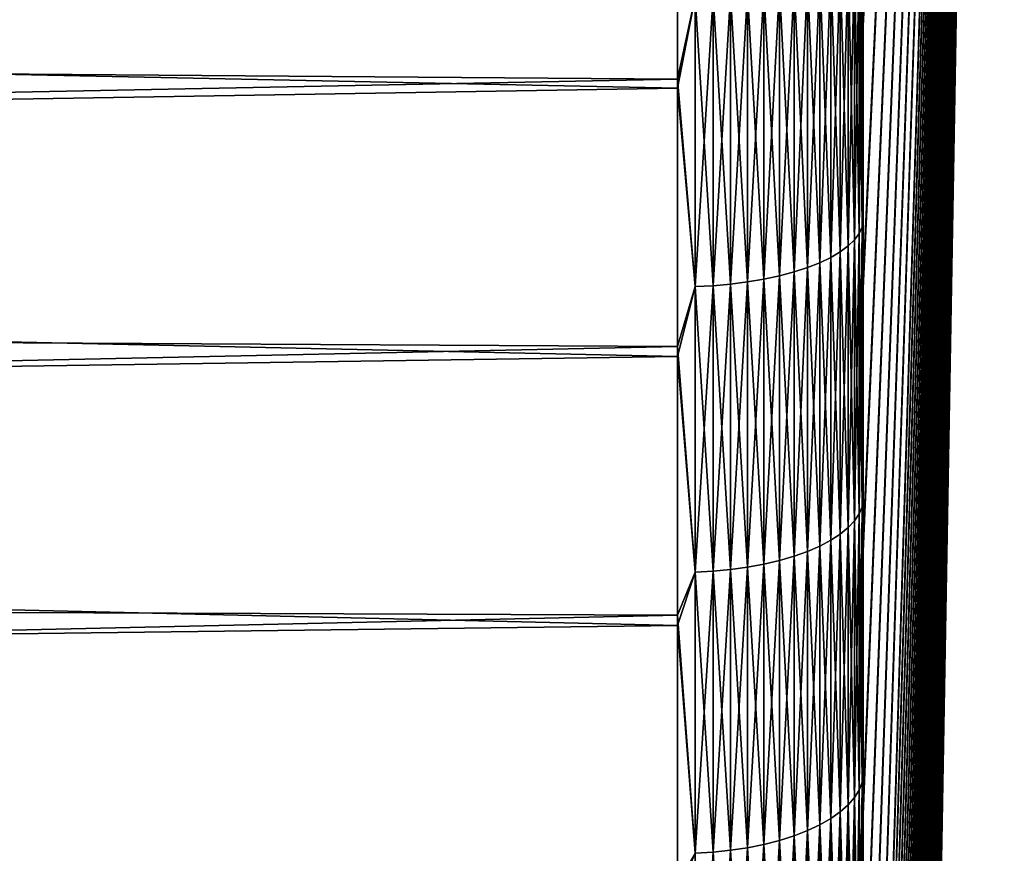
# Model space of a CAD drawing. Header units: millimetres. Extents: x -161 to 161, y -94 to 1149.
# Tile 607 of 656: x 158.54 to 161.19, y -67.2 to -64.96. Entities that reach past the tile are written whole.
import ezdxf

# ---------------------------------------------------------------- set-up
doc = ezdxf.new("R2010")
doc.units = ezdxf.units.MM
doc.header["$LTSCALE"] = 81.481481
for name, color, linetype in [('381', 7, 'CONTINUOUS'), ('382', 7, 'CONTINUOUS'), ('386', 7, 'CONTINUOUS')]:
    doc.layers.add(name, color=color, linetype=linetype)

msp = doc.modelspace()

# ---------------------------------------------------------------- linework, layer by layer
at = {"layer": '381', "color": 7, "linetype": 'CONTINUOUS', "true_color": 0xaaaaaa}
for points in [[(160.3087, -64.4072, 21.117), (131.8, -64.8991, 20.9513), (160.3087, -65.1197, 20.8728), (160.3087, -64.4072, 21.117)], [(160.3087, -65.1438, -20.964), (141.616, -64.7576, -21.1004), (160.3087, -64.4291, -21.2099), (160.3087, -65.1438, -20.964)], [(141.4985, -65.455, -20.8485), (141.616, -64.7576, -21.1004), (160.3087, -65.1438, -20.964), (141.4985, -65.455, -20.8485)], [(131.8, -64.8991, 20.9513), (131.8, -65.6793, 20.6618), (160.3087, -65.1197, 20.8728), (131.8, -64.8991, 20.9513)], [(160.3087, -65.1197, 20.8728), (131.8, -65.6793, 20.6618), (160.3087, -65.8394, 20.5982), (160.3087, -65.1197, 20.8728)], [(160.3087, -65.8656, -20.6877), (141.4985, -65.455, -20.8485), (160.3087, -65.1438, -20.964), (160.3087, -65.8656, -20.6877)], [(141.3699, -66.1449, -20.5727), (141.4985, -65.455, -20.8485), (160.3087, -65.8656, -20.6877), (141.3699, -66.1449, -20.5727)], [(131.8, -65.6793, 20.6618), (131.8, -66.448, 20.3433), (160.3087, -65.8394, 20.5982), (131.8, -65.6793, 20.6618)], [(160.3087, -65.8394, 20.5982), (131.8, -66.448, 20.3433), (160.3087, -66.5624, 20.293), (160.3087, -65.8394, 20.5982)], [(160.3087, -66.5903, -20.3806), (141.3699, -66.1449, -20.5727), (160.3087, -65.8656, -20.6877), (160.3087, -66.5903, -20.3806)], [(141.2301, -66.8287, -20.2729), (141.3699, -66.1449, -20.5727), (160.3087, -66.5903, -20.3806), (141.2301, -66.8287, -20.2729)], [(131.8, -66.448, 20.3433), (131.8, -67.2044, 19.9963), (160.3087, -66.5624, 20.293), (131.8, -66.448, 20.3433)], [(160.3087, -66.5624, 20.293), (131.8, -67.2044, 19.9963), (160.3087, -67.2847, 19.9574), (160.3087, -66.5624, 20.293)], [(160.3087, -67.314, -20.0431), (141.2301, -66.8287, -20.2729), (160.3087, -66.5903, -20.3806), (160.3087, -67.314, -20.0431)], [(141.0792, -67.5044, -19.9492), (141.2301, -66.8287, -20.2729), (160.3087, -67.314, -20.0431), (141.0792, -67.5044, -19.9492)]]:
    msp.add_3dface(points, dxfattribs=at)
at = {"layer": '382', "color": 7, "linetype": 'CONTINUOUS', "true_color": 0xaaaaaa}
for points in [[(160.8086, -64.2772, -20.7427), (161.1884, -57.55, -0.05), (160.8086, -64.9761, -20.5023), (160.8086, -64.2772, -20.7427)], [(160.8086, -64.9761, -20.5023), (161.1884, -57.55, -0.05), (160.8086, -65.682, -20.232), (160.8086, -64.9761, -20.5023)], [(160.8086, -65.682, -20.232), (161.1884, -57.55, -0.05), (160.8086, -66.3907, -19.9317), (160.8086, -65.682, -20.232)], [(160.8086, -66.3907, -19.9317), (161.1884, -57.55, -0.05), (160.8086, -67.0985, -19.6017), (160.8086, -66.3907, -19.9317)], [(160.8086, -67.0985, -19.6017), (161.1884, -57.55, -0.05), (160.8086, -67.8064, -19.2398), (160.8086, -67.0985, -19.6017)], [(160.8086, -67.8064, -19.2398), (161.1884, -57.55, -0.05), (160.8086, -68.5116, -18.8459), (160.8086, -67.8064, -19.2398)], [(160.8086, -68.5116, -18.8459), (161.1884, -57.55, -0.05), (160.8086, -69.2076, -18.4223), (160.8086, -68.5116, -18.8459)], [(160.8086, -69.2076, -18.4223), (161.1884, -57.55, -0.05), (160.8086, -69.8898, -17.9712), (160.8086, -69.2076, -18.4223)], [(160.8086, -69.8898, -17.9712), (161.1884, -57.55, -0.05), (160.8086, -70.2267, -17.7345), (160.8086, -69.8898, -17.9712)], [(160.8086, -70.2267, -17.7345), (161.1884, -57.55, -0.05), (160.8086, -70.5605, -17.4905), (160.8086, -70.2267, -17.7345)], [(160.8086, -70.5605, -17.4905), (161.1884, -57.55, -0.05), (160.8086, -70.8904, -17.2394), (160.8086, -70.5605, -17.4905)], [(160.8086, -70.8904, -17.2394), (161.1884, -57.55, -0.05), (160.8086, -71.2158, -16.9818), (160.8086, -70.8904, -17.2394)], [(160.8086, -71.2158, -16.9818), (161.1884, -57.55, -0.05), (160.8086, -71.5363, -16.7181), (160.8086, -71.2158, -16.9818)], [(160.8086, -71.5363, -16.7181), (161.1884, -57.55, -0.05), (160.8086, -71.8512, -16.4487), (160.8086, -71.5363, -16.7181)], [(160.8086, -71.8512, -16.4487), (161.1884, -57.55, -0.05), (160.8086, -72.1601, -16.1741), (160.8086, -71.8512, -16.4487)], [(160.8086, -72.1601, -16.1741), (161.1884, -57.55, -0.05), (160.8086, -72.4635, -15.8939), (160.8086, -72.1601, -16.1741)], [(160.8086, -72.4635, -15.8939), (161.1884, -57.55, -0.05), (160.8086, -72.7615, -15.6081), (160.8086, -72.4635, -15.8939)], [(160.8086, -72.7615, -15.6081), (161.1884, -57.55, -0.05), (160.8086, -73.0539, -15.3167), (160.8086, -72.7615, -15.6081)], [(160.8086, -73.0539, -15.3167), (161.1884, -57.55, -0.05), (160.8086, -73.3407, -15.0198), (160.8086, -73.0539, -15.3167)], [(160.8086, -73.3407, -15.0198), (161.1884, -57.55, -0.05), (160.8086, -73.6219, -14.7175), (160.8086, -73.3407, -15.0198)], [(160.8086, -73.6219, -14.7175), (161.1884, -57.55, -0.05), (160.8086, -73.8973, -14.4099), (160.8086, -73.6219, -14.7175)], [(160.8086, -73.8973, -14.4099), (161.1884, -57.55, -0.05), (160.8086, -74.167, -14.097), (160.8086, -73.8973, -14.4099)], [(160.8086, -74.167, -14.097), (161.1884, -57.55, -0.05), (160.8086, -74.4307, -13.779), (160.8086, -74.167, -14.097)], [(160.8086, -74.4307, -13.779), (161.1884, -57.55, -0.05), (160.8086, -74.6884, -13.4559), (160.8086, -74.4307, -13.779)], [(160.8086, -74.6884, -13.4559), (161.1884, -57.55, -0.05), (160.8086, -74.9399, -13.1279), (160.8086, -74.6884, -13.4559)], [(160.8086, -74.9399, -13.1279), (161.1884, -57.55, -0.05), (160.8086, -75.1852, -12.7952), (160.8086, -74.9399, -13.1279)], [(160.8086, -75.1852, -12.7952), (161.1884, -57.55, -0.05), (160.8086, -75.4242, -12.4579), (160.8086, -75.1852, -12.7952)], [(160.8086, -75.4242, -12.4579), (161.1884, -57.55, -0.05), (160.8086, -75.6566, -12.1162), (160.8086, -75.4242, -12.4579)], [(160.8086, -75.6566, -12.1162), (161.1884, -57.55, -0.05), (160.8086, -75.8825, -11.7702), (160.8086, -75.6566, -12.1162)], [(160.8086, -75.8825, -11.7702), (161.1884, -57.55, -0.05), (160.8086, -76.1017, -11.42), (160.8086, -75.8825, -11.7702)], [(160.8086, -76.1017, -11.42), (161.1884, -57.55, -0.05), (160.8086, -76.3142, -11.0658), (160.8086, -76.1017, -11.42)], [(160.8086, -76.3142, -11.0658), (161.1884, -57.55, -0.05), (160.8086, -76.5199, -10.7077), (160.8086, -76.3142, -11.0658)], [(160.8086, -76.5199, -10.7077), (161.1884, -57.55, -0.05), (160.8086, -76.7187, -10.3458), (160.8086, -76.5199, -10.7077)], [(160.8086, -76.7187, -10.3458), (161.1884, -57.55, -0.05), (160.8086, -76.9106, -9.9801), (160.8086, -76.7187, -10.3458)], [(160.8086, -76.9106, -9.9801), (161.1884, -57.55, -0.05), (160.8086, -77.0956, -9.6109), (160.8086, -76.9106, -9.9801)], [(160.8086, -77.0956, -9.6109), (161.1884, -57.55, -0.05), (160.8086, -77.2736, -9.2382), (160.8086, -77.0956, -9.6109)], [(160.8086, -77.2736, -9.2382), (161.1884, -57.55, -0.05), (160.8086, -77.4445, -8.8621), (160.8086, -77.2736, -9.2382)], [(160.8086, -77.4445, -8.8621), (161.1884, -57.55, -0.05), (160.8086, -77.6082, -8.4827), (160.8086, -77.4445, -8.8621)], [(160.8086, -77.6082, -8.4827), (161.1884, -57.55, -0.05), (160.8086, -77.7647, -8.1003), (160.8086, -77.6082, -8.4827)], [(160.8086, -77.7647, -8.1003), (161.1884, -57.55, -0.05), (160.8086, -77.914, -7.7149), (160.8086, -77.7647, -8.1003)], [(160.8086, -77.914, -7.7149), (161.1884, -57.55, -0.05), (160.8086, -78.0559, -7.3267), (160.8086, -77.914, -7.7149)], [(160.8086, -78.0559, -7.3267), (161.1884, -57.55, -0.05), (160.8086, -78.1904, -6.936), (160.8086, -78.0559, -7.3267)], [(160.8086, -78.1904, -6.936), (161.1884, -57.55, -0.05), (160.8086, -78.3174, -6.5427), (160.8086, -78.1904, -6.936)], [(160.8086, -78.3174, -6.5427), (161.1884, -57.55, -0.05), (160.8086, -78.437, -6.1472), (160.8086, -78.3174, -6.5427)], [(160.8086, -78.437, -6.1472), (161.1884, -57.55, -0.05), (160.8086, -78.549, -5.7495), (160.8086, -78.437, -6.1472)], [(160.8086, -78.549, -5.7495), (161.1884, -57.55, -0.05), (160.8086, -78.6534, -5.3499), (160.8086, -78.549, -5.7495)], [(160.8086, -78.6534, -5.3499), (161.1884, -57.55, -0.05), (160.8086, -78.7502, -4.9483), (160.8086, -78.6534, -5.3499)], [(160.8086, -78.7502, -4.9483), (161.1884, -57.55, -0.05), (160.8086, -78.8394, -4.545), (160.8086, -78.7502, -4.9483)], [(160.8086, -78.8394, -4.545), (161.1884, -57.55, -0.05), (160.8086, -78.9209, -4.1401), (160.8086, -78.8394, -4.545)], [(160.8086, -78.9209, -4.1401), (161.1884, -57.55, -0.05), (160.8086, -78.9946, -3.7337), (160.8086, -78.9209, -4.1401)], [(160.8086, -78.9946, -3.7337), (161.1884, -57.55, -0.05), (160.8086, -79.0607, -3.3259), (160.8086, -78.9946, -3.7337)], [(160.8086, -79.0607, -3.3259), (161.1884, -57.55, -0.05), (160.8086, -79.119, -2.9169), (160.8086, -79.0607, -3.3259)], [(160.8086, -79.119, -2.9169), (161.1884, -57.55, -0.05), (160.8086, -79.1696, -2.5069), (160.8086, -79.119, -2.9169)], [(160.8086, -79.1696, -2.5069), (161.1884, -57.55, -0.05), (160.8086, -79.2123, -2.0959), (160.8086, -79.1696, -2.5069)], [(160.8086, -79.2123, -2.0959), (161.1884, -57.55, -0.05), (160.8086, -79.2473, -1.6841), (160.8086, -79.2123, -2.0959)], [(160.8086, -79.2473, -1.6841), (161.1884, -57.55, -0.05), (160.8086, -79.2744, -1.2718), (160.8086, -79.2473, -1.6841)], [(160.8086, -79.2744, -1.2718), (161.1884, -57.55, -0.05), (160.8086, -79.2937, -0.859), (160.8086, -79.2744, -1.2718)], [(160.8086, -79.2937, -0.859), (161.1884, -57.55, -0.05), (160.8086, -79.3051, -0.446), (160.8086, -79.2937, -0.859)], [(160.8086, -79.3051, -0.446), (161.1884, -57.55, -0.05), (160.8086, -79.3087, -0.0328), (160.8086, -79.3051, -0.446)], [(160.8086, -79.3087, -0.0328), (161.1884, -57.55, -0.05), (160.8086, -79.3045, 0.3803), (160.8086, -79.3087, -0.0328)], [(160.8086, -79.3045, 0.3803), (161.1884, -57.55, -0.05), (160.8086, -79.2924, 0.7933), (160.8086, -79.3045, 0.3803)], [(160.8086, -79.2924, 0.7933), (161.1884, -57.55, -0.05), (160.8086, -79.2724, 1.2059), (160.8086, -79.2924, 0.7933)], [(160.8086, -79.2724, 1.2059), (161.1884, -57.55, -0.05), (160.8086, -79.2447, 1.6181), (160.8086, -79.2724, 1.2059)], [(160.8086, -79.2447, 1.6181), (161.1884, -57.55, -0.05), (160.8086, -79.2091, 2.0297), (160.8086, -79.2447, 1.6181)], [(160.8086, -79.2091, 2.0297), (161.1884, -57.55, -0.05), (160.8086, -79.1657, 2.4406), (160.8086, -79.2091, 2.0297)], [(160.8086, -79.1657, 2.4406), (161.1884, -57.55, -0.05), (160.8086, -79.1145, 2.8505), (160.8086, -79.1657, 2.4406)], [(160.8086, -79.1145, 2.8505), (161.1884, -57.55, -0.05), (160.8086, -79.0556, 3.2595), (160.8086, -79.1145, 2.8505)], [(160.8086, -79.0556, 3.2595), (161.1884, -57.55, -0.05), (160.8086, -78.9889, 3.6672), (160.8086, -79.0556, 3.2595)], [(160.8086, -78.9889, 3.6672), (161.1884, -57.55, -0.05), (160.8086, -78.9144, 4.0736), (160.8086, -78.9889, 3.6672)], [(160.8086, -78.9144, 4.0736), (161.1884, -57.55, -0.05), (160.8086, -78.8323, 4.4785), (160.8086, -78.9144, 4.0736)], [(160.8086, -78.8323, 4.4785), (161.1884, -57.55, -0.05), (160.8086, -78.7425, 4.8817), (160.8086, -78.8323, 4.4785)], [(160.8086, -78.7425, 4.8817), (161.1884, -57.55, -0.05), (160.8086, -78.645, 5.2832), (160.8086, -78.7425, 4.8817)], [(160.8086, -78.645, 5.2832), (161.1884, -57.55, -0.05), (160.8086, -78.5399, 5.6828), (160.8086, -78.645, 5.2832)], [(160.8086, -78.5399, 5.6828), (161.1884, -57.55, -0.05), (160.8086, -78.4273, 6.0804), (160.8086, -78.5399, 5.6828)], [(160.8086, -78.4273, 6.0804), (161.1884, -57.55, -0.05), (160.8086, -78.3071, 6.4757), (160.8086, -78.4273, 6.0804)], [(160.8086, -78.3071, 6.4757), (161.1884, -57.55, -0.05), (160.8086, -78.1794, 6.8687), (160.8086, -78.3071, 6.4757)], [(160.8086, -78.1794, 6.8687), (161.1884, -57.55, -0.05), (160.8086, -78.0443, 7.2592), (160.8086, -78.1794, 6.8687)], [(160.8086, -78.0443, 7.2592), (161.1884, -57.55, -0.05), (160.8086, -77.9018, 7.6471), (160.8086, -78.0443, 7.2592)], [(160.8086, -77.9018, 7.6471), (161.1884, -57.55, -0.05), (160.8086, -77.752, 8.0322), (160.8086, -77.9018, 7.6471)], [(160.8086, -77.752, 8.0322), (161.1884, -57.55, -0.05), (160.8086, -77.5949, 8.4144), (160.8086, -77.752, 8.0322)], [(160.8086, -77.5949, 8.4144), (161.1884, -57.55, -0.05), (160.8086, -77.4305, 8.7935), (160.8086, -77.5949, 8.4144)], [(160.8086, -77.4305, 8.7935), (161.1884, -57.55, -0.05), (160.8086, -77.259, 9.1693), (160.8086, -77.4305, 8.7935)], [(160.8086, -77.259, 9.1693), (161.1884, -57.55, -0.05), (160.8086, -77.0804, 9.5419), (160.8086, -77.259, 9.1693)], [(160.8086, -77.0804, 9.5419), (161.1884, -57.55, -0.05), (160.8086, -76.8948, 9.9109), (160.8086, -77.0804, 9.5419)], [(160.8086, -76.8948, 9.9109), (161.1884, -57.55, -0.05), (160.8086, -76.7023, 10.2763), (160.8086, -76.8948, 9.9109)], [(160.8086, -76.7023, 10.2763), (161.1884, -57.55, -0.05), (160.8086, -76.5028, 10.6381), (160.8086, -76.7023, 10.2763)], [(160.8086, -76.5028, 10.6381), (161.1884, -57.55, -0.05), (160.8086, -76.2964, 10.9959), (160.8086, -76.5028, 10.6381)], [(160.8086, -76.2964, 10.9959), (161.1884, -57.55, -0.05), (160.8086, -76.0833, 11.3499), (160.8086, -76.2964, 10.9959)], [(160.8086, -76.0833, 11.3499), (161.1884, -57.55, -0.05), (160.8086, -75.8635, 11.6997), (160.8086, -76.0833, 11.3499)], [(160.8086, -75.8635, 11.6997), (161.1884, -57.55, -0.05), (160.8086, -75.6371, 12.0454), (160.8086, -75.8635, 11.6997)], [(160.8086, -75.6371, 12.0454), (161.1884, -57.55, -0.05), (160.8086, -75.4041, 12.3868), (160.8086, -75.6371, 12.0454)], [(160.8086, -75.4041, 12.3868), (161.1884, -57.55, -0.05), (160.8086, -75.1646, 12.7237), (160.8086, -75.4041, 12.3868)], [(160.8086, -75.1646, 12.7237), (161.1884, -57.55, -0.05), (160.8086, -74.9188, 13.0559), (160.8086, -75.1646, 12.7237)], [(160.8086, -74.9188, 13.0559), (161.1884, -57.55, -0.05), (160.8086, -74.6668, 13.3835), (160.8086, -74.9188, 13.0559)], [(160.8086, -74.6668, 13.3835), (161.1884, -57.55, -0.05), (160.8086, -74.4086, 13.7061), (160.8086, -74.6668, 13.3835)], [(160.8086, -74.4086, 13.7061), (161.1884, -57.55, -0.05), (160.8086, -74.1443, 14.0238), (160.8086, -74.4086, 13.7061)], [(160.8086, -74.1443, 14.0238), (161.1884, -57.55, -0.05), (160.8086, -73.8741, 14.3363), (160.8086, -74.1443, 14.0238)], [(160.8086, -73.8741, 14.3363), (161.1884, -57.55, -0.05), (160.8086, -73.5981, 14.6435), (160.8086, -73.8741, 14.3363)], [(160.8086, -73.5981, 14.6435), (161.1884, -57.55, -0.05), (160.8086, -73.3164, 14.9455), (160.8086, -73.5981, 14.6435)], [(160.8086, -73.3164, 14.9455), (161.1884, -57.55, -0.05), (160.8086, -73.0289, 15.242), (160.8086, -73.3164, 14.9455)], [(160.8086, -73.0289, 15.242), (161.1884, -57.55, -0.05), (160.8086, -72.7359, 15.533), (160.8086, -73.0289, 15.242)], [(160.8086, -72.7359, 15.533), (161.1884, -57.55, -0.05), (160.8086, -72.4374, 15.8184), (160.8086, -72.7359, 15.533)], [(160.8086, -72.4374, 15.8184), (161.1884, -57.55, -0.05), (160.8086, -72.1334, 16.0983), (160.8086, -72.4374, 15.8184)], [(160.8086, -72.1334, 16.0983), (161.1884, -57.55, -0.05), (160.8086, -71.8239, 16.3725), (160.8086, -72.1334, 16.0983)], [(160.8086, -71.8239, 16.3725), (161.1884, -57.55, -0.05), (160.8086, -71.5084, 16.6414), (160.8086, -71.8239, 16.3725)], [(160.8086, -71.5084, 16.6414), (161.1884, -57.55, -0.05), (160.8086, -71.1873, 16.9048), (160.8086, -71.5084, 16.6414)], [(160.8086, -71.1873, 16.9048), (161.1884, -57.55, -0.05), (160.8086, -70.8612, 17.162), (160.8086, -71.1873, 16.9048)], [(160.8086, -70.8612, 17.162), (161.1884, -57.55, -0.05), (160.8086, -70.5307, 17.4126), (160.8086, -70.8612, 17.162)], [(160.8086, -70.5307, 17.4126), (161.1884, -57.55, -0.05), (160.8086, -70.1965, 17.6562), (160.8086, -70.5307, 17.4126)], [(160.8086, -70.1965, 17.6562), (161.1884, -57.55, -0.05), (160.8086, -69.8592, 17.8923), (160.8086, -70.1965, 17.6562)], [(160.8086, -69.8592, 17.8923), (161.1884, -57.55, -0.05), (160.8086, -69.1768, 18.3419), (160.8086, -69.8592, 17.8923)], [(160.8086, -69.1768, 18.3419), (161.1884, -57.55, -0.05), (160.8086, -68.481, 18.7637), (160.8086, -69.1768, 18.3419)], [(160.8086, -68.481, 18.7637), (161.1884, -57.55, -0.05), (160.8086, -67.7767, 19.1557), (160.8086, -68.481, 18.7637)], [(160.8086, -67.7767, 19.1557), (161.1884, -57.55, -0.05), (160.8086, -67.0698, 19.5157), (160.8086, -67.7767, 19.1557)], [(160.8086, -67.0698, 19.5157), (161.1884, -57.55, -0.05), (160.8086, -66.3634, 19.8439), (160.8086, -67.0698, 19.5157)], [(160.8086, -66.3634, 19.8439), (161.1884, -57.55, -0.05), (160.8086, -65.6564, 20.1423), (160.8086, -66.3634, 19.8439)], [(160.8086, -65.6564, 20.1423), (161.1884, -57.55, -0.05), (160.8086, -64.9526, 20.4108), (160.8086, -65.6564, 20.1423)]]:
    msp.add_3dface(points, dxfattribs=at)
at = {"layer": '386', "color": 7, "linetype": 'CONTINUOUS', "true_color": 0xaaaaaa}
for points in [[(160.8086, -64.2772, -20.7427), (160.8086, -64.9761, -20.5023), (160.8054, -64.7524, -20.6334), (160.8086, -64.2772, -20.7427)], [(160.3087, -64.4072, 21.117), (160.3087, -65.1197, 20.8728), (160.3564, -64.898, 20.9492), (160.3087, -64.4072, 21.117)], [(160.3087, -65.1438, -20.964), (160.3087, -64.4291, -21.2099), (160.3564, -64.898, -21.0492), (160.3087, -65.1438, -20.964)], [(160.7975, -64.7683, -20.6786), (160.7975, -65.5346, -20.3943), (160.785, -64.7838, -20.7229), (160.7975, -64.7683, -20.6786)], [(160.7975, -65.5346, 20.2943), (160.7975, -64.7683, 20.5786), (160.785, -65.5517, 20.338), (160.7975, -65.5346, 20.2943)], [(160.785, -65.5517, 20.338), (160.7975, -64.7683, 20.5786), (160.785, -64.7838, 20.6229), (160.785, -65.5517, 20.338)], [(160.8054, -64.7524, -20.6334), (160.8054, -65.517, -20.3497), (160.7975, -64.7683, -20.6786), (160.8054, -64.7524, -20.6334)], [(160.8054, -65.517, 20.2497), (160.8054, -64.7524, 20.5334), (160.7975, -65.5346, 20.2943), (160.8054, -65.517, 20.2497)], [(160.7975, -65.5346, 20.2943), (160.8054, -64.7524, 20.5334), (160.7975, -64.7683, 20.5786), (160.7975, -65.5346, 20.2943)], [(160.7975, -64.7683, -20.6786), (160.8054, -65.517, -20.3497), (160.7975, -65.5346, -20.3943), (160.7975, -64.7683, -20.6786)], [(160.8054, -64.7524, -20.6334), (160.8086, -64.9761, -20.5023), (160.8054, -65.517, -20.3497), (160.8054, -64.7524, -20.6334)], [(160.8054, -65.517, 20.2497), (160.8086, -64.9526, 20.4108), (160.8054, -64.7524, 20.5334), (160.8054, -65.517, 20.2497)], [(160.768, -64.7988, -20.7659), (160.768, -65.5683, -20.4804), (160.7467, -64.8132, -20.8071), (160.768, -64.7988, -20.7659)], [(160.768, -65.5683, 20.3804), (160.768, -64.7988, 20.6659), (160.7467, -65.5843, 20.421), (160.768, -65.5683, 20.3804)], [(160.7467, -65.5843, 20.421), (160.768, -64.7988, 20.6659), (160.7467, -64.8132, 20.7071), (160.7467, -65.5843, 20.421)], [(160.785, -64.7838, -20.7229), (160.785, -65.5517, -20.438), (160.768, -64.7988, -20.7659), (160.785, -64.7838, -20.7229)], [(160.785, -65.5517, 20.338), (160.785, -64.7838, 20.6229), (160.768, -65.5683, 20.3804), (160.785, -65.5517, 20.338)], [(160.768, -65.5683, 20.3804), (160.785, -64.7838, 20.6229), (160.768, -64.7988, 20.6659), (160.768, -65.5683, 20.3804)], [(160.768, -64.7988, -20.7659), (160.785, -65.5517, -20.438), (160.768, -65.5683, -20.4804), (160.768, -64.7988, -20.7659)], [(160.785, -64.7838, -20.7229), (160.7975, -65.5346, -20.3943), (160.785, -65.5517, -20.438), (160.785, -64.7838, -20.7229)], [(160.7467, -64.8132, -20.8071), (160.7467, -65.5843, -20.521), (160.7212, -64.8269, -20.8461), (160.7467, -64.8132, -20.8071)], [(160.7467, -65.5843, 20.421), (160.7467, -64.8132, 20.7071), (160.7212, -65.5994, 20.4595), (160.7467, -65.5843, 20.421)], [(160.7212, -65.5994, 20.4595), (160.7467, -64.8132, 20.7071), (160.7212, -64.8269, 20.7461), (160.7212, -65.5994, 20.4595)], [(160.7467, -64.8132, -20.8071), (160.768, -65.5683, -20.4804), (160.7467, -65.5843, -20.521), (160.7467, -64.8132, -20.8071)], [(160.6589, -64.8514, -20.9163), (160.6589, -65.6265, -20.6287), (160.6226, -64.8621, -20.9468), (160.6589, -64.8514, -20.9163)], [(160.6589, -65.6265, 20.5287), (160.6589, -64.8514, 20.8163), (160.6226, -65.6383, 20.5588), (160.6589, -65.6265, 20.5287)], [(160.6226, -65.6383, 20.5588), (160.6589, -64.8514, 20.8163), (160.6226, -64.8621, 20.8468), (160.6226, -65.6383, 20.5588)], [(160.6918, -64.8397, -20.8826), (160.6918, -65.6135, -20.5955), (160.6589, -64.8514, -20.9163), (160.6918, -64.8397, -20.8826)], [(160.6918, -65.6135, 20.4955), (160.6918, -64.8397, 20.7826), (160.6589, -65.6265, 20.5287), (160.6918, -65.6135, 20.4955)], [(160.6589, -65.6265, 20.5287), (160.6918, -64.8397, 20.7826), (160.6589, -64.8514, 20.8163), (160.6589, -65.6265, 20.5287)], [(160.6589, -64.8514, -20.9163), (160.6918, -65.6135, -20.5955), (160.6589, -65.6265, -20.6287), (160.6589, -64.8514, -20.9163)], [(160.7212, -64.8269, -20.8461), (160.7212, -65.5994, -20.5595), (160.6918, -64.8397, -20.8826), (160.7212, -64.8269, -20.8461)], [(160.7212, -65.5994, 20.4595), (160.7212, -64.8269, 20.7461), (160.6918, -65.6135, 20.4955), (160.7212, -65.5994, 20.4595)], [(160.6918, -65.6135, 20.4955), (160.7212, -64.8269, 20.7461), (160.6918, -64.8397, 20.7826), (160.6918, -65.6135, 20.4955)], [(160.6918, -64.8397, -20.8826), (160.7212, -65.5994, -20.5595), (160.6918, -65.6135, -20.5955), (160.6918, -64.8397, -20.8826)], [(160.7212, -64.8269, -20.8461), (160.7467, -65.5843, -20.521), (160.7212, -65.5994, -20.5595), (160.7212, -64.8269, -20.8461)], [(160.5833, -64.8716, -20.9738), (160.5833, -65.6488, -20.6854), (160.5415, -64.8797, -20.9971), (160.5833, -64.8716, -20.9738)], [(160.5833, -65.6488, 20.5854), (160.5833, -64.8716, 20.8738), (160.5415, -65.6578, 20.6084), (160.5833, -65.6488, 20.5854)], [(160.5415, -65.6578, 20.6084), (160.5833, -64.8716, 20.8738), (160.5415, -64.8797, 20.8971), (160.5415, -65.6578, 20.6084)], [(160.6226, -64.8621, -20.9468), (160.6226, -65.6383, -20.6588), (160.5833, -64.8716, -20.9738), (160.6226, -64.8621, -20.9468)], [(160.6226, -65.6383, 20.5588), (160.6226, -64.8621, 20.8468), (160.5833, -65.6488, 20.5854), (160.6226, -65.6383, 20.5588)], [(160.5833, -65.6488, 20.5854), (160.6226, -64.8621, 20.8468), (160.5833, -64.8716, 20.8738), (160.5833, -65.6488, 20.5854)], [(160.5833, -64.8716, -20.9738), (160.6226, -65.6383, -20.6588), (160.5833, -65.6488, -20.6854), (160.5833, -64.8716, -20.9738)], [(160.6226, -64.8621, -20.9468), (160.6589, -65.6265, -20.6287), (160.6226, -65.6383, -20.6588), (160.6226, -64.8621, -20.9468)], [(160.3087, -65.1197, 20.8728), (160.3564, -65.678, 20.6598), (160.3564, -64.898, 20.9492), (160.3087, -65.1197, 20.8728)], [(160.3087, -65.1438, -20.964), (160.3564, -64.898, -21.0492), (160.3564, -65.678, -20.7598), (160.3087, -65.1438, -20.964)], [(160.4045, -64.8956, -21.0427), (160.4045, -65.6754, -20.7533), (160.3564, -64.898, -21.0492), (160.4045, -64.8956, -21.0427)], [(160.4045, -65.6754, 20.6533), (160.4045, -64.8956, 20.9427), (160.3564, -65.678, 20.6598), (160.4045, -65.6754, 20.6533)], [(160.3564, -65.678, 20.6598), (160.4045, -64.8956, 20.9427), (160.3564, -64.898, 20.9492), (160.3564, -65.678, 20.6598)], [(160.3564, -64.898, -21.0492), (160.4045, -65.6754, -20.7533), (160.3564, -65.678, -20.7598), (160.3564, -64.898, -21.0492)], [(160.4517, -64.8918, -21.0317), (160.4517, -65.6712, -20.7425), (160.4045, -64.8956, -21.0427), (160.4517, -64.8918, -21.0317)], [(160.4517, -65.6712, 20.6425), (160.4517, -64.8918, 20.9317), (160.4045, -65.6754, 20.6533), (160.4517, -65.6712, 20.6425)], [(160.4045, -65.6754, 20.6533), (160.4517, -64.8918, 20.9317), (160.4045, -64.8956, 20.9427), (160.4045, -65.6754, 20.6533)], [(160.4045, -64.8956, -21.0427), (160.4517, -65.6712, -20.7425), (160.4045, -65.6754, -20.7533), (160.4045, -64.8956, -21.0427)], [(160.4975, -64.8865, -21.0165), (160.4975, -65.6653, -20.7275), (160.4517, -64.8918, -21.0317), (160.4975, -64.8865, -21.0165)], [(160.4975, -65.6653, 20.6275), (160.4975, -64.8865, 20.9165), (160.4517, -65.6712, 20.6425), (160.4975, -65.6653, 20.6275)], [(160.4517, -65.6712, 20.6425), (160.4975, -64.8865, 20.9165), (160.4517, -64.8918, 20.9317), (160.4517, -65.6712, 20.6425)], [(160.4517, -64.8918, -21.0317), (160.4975, -65.6653, -20.7275), (160.4517, -65.6712, -20.7425), (160.4517, -64.8918, -21.0317)], [(160.5415, -64.8797, -20.9971), (160.5415, -65.6578, -20.7084), (160.4975, -64.8865, -21.0165), (160.5415, -64.8797, -20.9971)], [(160.5415, -65.6578, 20.6084), (160.5415, -64.8797, 20.8971), (160.4975, -65.6653, 20.6275), (160.5415, -65.6578, 20.6084)], [(160.4975, -65.6653, 20.6275), (160.5415, -64.8797, 20.8971), (160.4975, -64.8865, 20.9165), (160.4975, -65.6653, 20.6275)], [(160.4975, -64.8865, -21.0165), (160.5415, -65.6578, -20.7084), (160.4975, -65.6653, -20.7275), (160.4975, -64.8865, -21.0165)], [(160.5415, -64.8797, -20.9971), (160.5833, -65.6488, -20.6854), (160.5415, -65.6578, -20.7084), (160.5415, -64.8797, -20.9971)], [(160.8086, -65.6564, 20.1423), (160.8086, -64.9526, 20.4108), (160.8054, -65.517, 20.2497), (160.8086, -65.6564, 20.1423)], [(160.8086, -64.9761, -20.5023), (160.8086, -65.682, -20.232), (160.8054, -65.517, -20.3497), (160.8086, -64.9761, -20.5023)], [(160.3087, -65.1197, 20.8728), (160.3087, -65.8394, 20.5982), (160.3564, -65.678, 20.6598), (160.3087, -65.1197, 20.8728)], [(160.3087, -65.8656, -20.6877), (160.3087, -65.1438, -20.964), (160.3564, -65.678, -20.7598), (160.3087, -65.8656, -20.6877)], [(160.7975, -65.5346, -20.3943), (160.7975, -66.2897, -20.0815), (160.785, -65.5517, -20.438), (160.7975, -65.5346, -20.3943)], [(160.7975, -66.2897, 19.9815), (160.7975, -65.5346, 20.2943), (160.785, -66.3084, 20.0245), (160.7975, -66.2897, 19.9815)], [(160.785, -66.3084, 20.0245), (160.7975, -65.5346, 20.2943), (160.785, -65.5517, 20.338), (160.785, -66.3084, 20.0245)], [(160.8054, -65.517, -20.3497), (160.8054, -66.2705, -20.0376), (160.7975, -65.5346, -20.3943), (160.8054, -65.517, -20.3497)], [(160.8054, -66.2705, 19.9376), (160.8054, -65.517, 20.2497), (160.7975, -66.2897, 19.9815), (160.8054, -66.2705, 19.9376)], [(160.7975, -66.2897, 19.9815), (160.8054, -65.517, 20.2497), (160.7975, -65.5346, 20.2943), (160.7975, -66.2897, 19.9815)], [(160.7975, -65.5346, -20.3943), (160.8054, -66.2705, -20.0376), (160.7975, -66.2897, -20.0815), (160.7975, -65.5346, -20.3943)], [(160.8054, -65.517, -20.3497), (160.8086, -65.682, -20.232), (160.8054, -66.2705, -20.0376), (160.8054, -65.517, -20.3497)], [(160.8054, -66.2705, 19.9376), (160.8086, -65.6564, 20.1423), (160.8054, -65.517, 20.2497), (160.8054, -66.2705, 19.9376)], [(160.768, -65.5683, -20.4804), (160.768, -66.3266, -20.1663), (160.7467, -65.5843, -20.521), (160.768, -65.5683, -20.4804)], [(160.768, -66.3266, 20.0663), (160.768, -65.5683, 20.3804), (160.7467, -66.3441, 20.1063), (160.768, -66.3266, 20.0663)], [(160.7467, -66.3441, 20.1063), (160.768, -65.5683, 20.3804), (160.7467, -65.5843, 20.421), (160.7467, -66.3441, 20.1063)], [(160.785, -65.5517, -20.438), (160.785, -66.3084, -20.1245), (160.768, -65.5683, -20.4804), (160.785, -65.5517, -20.438)], [(160.785, -66.3084, 20.0245), (160.785, -65.5517, 20.338), (160.768, -66.3266, 20.0663), (160.785, -66.3084, 20.0245)], [(160.768, -66.3266, 20.0663), (160.785, -65.5517, 20.338), (160.768, -65.5683, 20.3804), (160.768, -66.3266, 20.0663)], [(160.768, -65.5683, -20.4804), (160.785, -66.3084, -20.1245), (160.768, -66.3266, -20.1663), (160.768, -65.5683, -20.4804)], [(160.785, -65.5517, -20.438), (160.7975, -66.2897, -20.0815), (160.785, -66.3084, -20.1245), (160.785, -65.5517, -20.438)], [(160.7467, -65.5843, -20.521), (160.7467, -66.3441, -20.2063), (160.7212, -65.5994, -20.5595), (160.7467, -65.5843, -20.521)], [(160.7467, -66.3441, 20.1063), (160.7467, -65.5843, 20.421), (160.7212, -66.3606, 20.1442), (160.7467, -66.3441, 20.1063)], [(160.7212, -66.3606, 20.1442), (160.7467, -65.5843, 20.421), (160.7212, -65.5994, 20.4595), (160.7212, -66.3606, 20.1442)], [(160.7467, -65.5843, -20.521), (160.768, -66.3266, -20.1663), (160.7467, -66.3441, -20.2063), (160.7467, -65.5843, -20.521)], [(160.6918, -65.6135, -20.5955), (160.6918, -66.3761, -20.2796), (160.6589, -65.6265, -20.6287), (160.6918, -65.6135, -20.5955)], [(160.6918, -66.3761, 20.1796), (160.6918, -65.6135, 20.4955), (160.6589, -66.3904, 20.2123), (160.6918, -66.3761, 20.1796)], [(160.6589, -66.3904, 20.2123), (160.6918, -65.6135, 20.4955), (160.6589, -65.6265, 20.5287), (160.6589, -66.3904, 20.2123)], [(160.7212, -65.5994, -20.5595), (160.7212, -66.3606, -20.2442), (160.6918, -65.6135, -20.5955), (160.7212, -65.5994, -20.5595)], [(160.7212, -66.3606, 20.1442), (160.7212, -65.5994, 20.4595), (160.6918, -66.3761, 20.1796), (160.7212, -66.3606, 20.1442)], [(160.6918, -66.3761, 20.1796), (160.7212, -65.5994, 20.4595), (160.6918, -65.6135, 20.4955), (160.6918, -66.3761, 20.1796)], [(160.6918, -65.6135, -20.5955), (160.7212, -66.3606, -20.2442), (160.6918, -66.3761, -20.2796), (160.6918, -65.6135, -20.5955)], [(160.7212, -65.5994, -20.5595), (160.7467, -66.3441, -20.2063), (160.7212, -66.3606, -20.2442), (160.7212, -65.5994, -20.5595)], [(160.6226, -65.6383, -20.6588), (160.6226, -66.4033, -20.3419), (160.5833, -65.6488, -20.6854), (160.6226, -65.6383, -20.6588)], [(160.6226, -66.4033, 20.2419), (160.6226, -65.6383, 20.5588), (160.5833, -66.4147, 20.2682), (160.6226, -66.4033, 20.2419)], [(160.5833, -66.4147, 20.2682), (160.6226, -65.6383, 20.5588), (160.5833, -65.6488, 20.5854), (160.5833, -66.4147, 20.2682)], [(160.6589, -65.6265, -20.6287), (160.6589, -66.3904, -20.3123), (160.6226, -65.6383, -20.6588), (160.6589, -65.6265, -20.6287)], [(160.6589, -66.3904, 20.2123), (160.6589, -65.6265, 20.5287), (160.6226, -66.4033, 20.2419), (160.6589, -66.3904, 20.2123)], [(160.6226, -66.4033, 20.2419), (160.6589, -65.6265, 20.5287), (160.6226, -65.6383, 20.5588), (160.6226, -66.4033, 20.2419)], [(160.6226, -65.6383, -20.6588), (160.6589, -66.3904, -20.3123), (160.6226, -66.4033, -20.3419), (160.6226, -65.6383, -20.6588)], [(160.6589, -65.6265, -20.6287), (160.6918, -66.3761, -20.2796), (160.6589, -66.3904, -20.3123), (160.6589, -65.6265, -20.6287)], [(160.4517, -65.6712, -20.7425), (160.4517, -66.4392, -20.4244), (160.4045, -65.6754, -20.7533), (160.4517, -65.6712, -20.7425)], [(160.4517, -66.4392, 20.3244), (160.4517, -65.6712, 20.6425), (160.4045, -66.4439, 20.335), (160.4517, -66.4392, 20.3244)], [(160.4045, -66.4439, 20.335), (160.4517, -65.6712, 20.6425), (160.4045, -65.6754, 20.6533), (160.4045, -66.4439, 20.335)], [(160.4975, -65.6653, -20.7275), (160.4975, -66.4328, -20.4096), (160.4517, -65.6712, -20.7425), (160.4975, -65.6653, -20.7275)], [(160.4975, -66.4328, 20.3096), (160.4975, -65.6653, 20.6275), (160.4517, -66.4392, 20.3244), (160.4975, -66.4328, 20.3096)], [(160.4517, -66.4392, 20.3244), (160.4975, -65.6653, 20.6275), (160.4517, -65.6712, 20.6425), (160.4517, -66.4392, 20.3244)], [(160.4517, -65.6712, -20.7425), (160.4975, -66.4328, -20.4096), (160.4517, -66.4392, -20.4244), (160.4517, -65.6712, -20.7425)], [(160.5415, -65.6578, -20.7084), (160.5415, -66.4246, -20.3908), (160.4975, -65.6653, -20.7275), (160.5415, -65.6578, -20.7084)], [(160.5415, -66.4246, 20.2908), (160.5415, -65.6578, 20.6084), (160.4975, -66.4328, 20.3096), (160.5415, -66.4246, 20.2908)], [(160.4975, -66.4328, 20.3096), (160.5415, -65.6578, 20.6084), (160.4975, -65.6653, 20.6275), (160.4975, -66.4328, 20.3096)], [(160.4975, -65.6653, -20.7275), (160.5415, -66.4246, -20.3908), (160.4975, -66.4328, -20.4096), (160.4975, -65.6653, -20.7275)], [(160.5833, -65.6488, -20.6854), (160.5833, -66.4147, -20.3682), (160.5415, -65.6578, -20.7084), (160.5833, -65.6488, -20.6854)], [(160.5833, -66.4147, 20.2682), (160.5833, -65.6488, 20.5854), (160.5415, -66.4246, 20.2908), (160.5833, -66.4147, 20.2682)], [(160.5415, -66.4246, 20.2908), (160.5833, -65.6488, 20.5854), (160.5415, -65.6578, 20.6084), (160.5415, -66.4246, 20.2908)], [(160.5415, -65.6578, -20.7084), (160.5833, -66.4147, -20.3682), (160.5415, -66.4246, -20.3908), (160.5415, -65.6578, -20.7084)], [(160.5833, -65.6488, -20.6854), (160.6226, -66.4033, -20.3419), (160.5833, -66.4147, -20.3682), (160.5833, -65.6488, -20.6854)], [(160.8086, -66.3634, 19.8439), (160.8086, -65.6564, 20.1423), (160.8054, -66.2705, 19.9376), (160.8086, -66.3634, 19.8439)], [(160.3087, -65.8394, 20.5982), (160.3564, -66.4467, 20.3414), (160.3564, -65.678, 20.6598), (160.3087, -65.8394, 20.5982)], [(160.3087, -65.8656, -20.6877), (160.3564, -65.678, -20.7598), (160.3564, -66.4467, -20.4414), (160.3087, -65.8656, -20.6877)], [(160.4045, -65.6754, -20.7533), (160.4045, -66.4439, -20.435), (160.3564, -65.678, -20.7598), (160.4045, -65.6754, -20.7533)], [(160.4045, -66.4439, 20.335), (160.4045, -65.6754, 20.6533), (160.3564, -66.4467, 20.3414), (160.4045, -66.4439, 20.335)], [(160.3564, -66.4467, 20.3414), (160.4045, -65.6754, 20.6533), (160.3564, -65.678, 20.6598), (160.3564, -66.4467, 20.3414)], [(160.3564, -65.678, -20.7598), (160.4045, -66.4439, -20.435), (160.3564, -66.4467, -20.4414), (160.3564, -65.678, -20.7598)], [(160.4045, -65.6754, -20.7533), (160.4517, -66.4392, -20.4244), (160.4045, -66.4439, -20.435), (160.4045, -65.6754, -20.7533)], [(160.8086, -65.682, -20.232), (160.8086, -66.3907, -19.9317), (160.8054, -66.2705, -20.0376), (160.8086, -65.682, -20.232)], [(160.3087, -65.8394, 20.5982), (160.3087, -66.5624, 20.293), (160.3564, -66.4467, 20.3414), (160.3087, -65.8394, 20.5982)], [(160.3087, -66.5903, -20.3806), (160.3087, -65.8656, -20.6877), (160.3564, -66.4467, -20.4414), (160.3087, -66.5903, -20.3806)], [(160.8054, -66.2705, -20.0376), (160.8054, -67.0118, -19.6976), (160.7975, -66.2897, -20.0815), (160.8054, -66.2705, -20.0376)], [(160.8054, -67.0118, 19.5976), (160.8054, -66.2705, 19.9376), (160.7975, -67.0326, 19.6407), (160.8054, -67.0118, 19.5976)], [(160.7975, -67.0326, 19.6407), (160.8054, -66.2705, 19.9376), (160.7975, -66.2897, 19.9815), (160.7975, -67.0326, 19.6407)], [(160.8054, -66.2705, -20.0376), (160.8086, -66.3907, -19.9317), (160.8054, -67.0118, -19.6976), (160.8054, -66.2705, -20.0376)], [(160.8054, -67.0118, 19.5976), (160.8086, -66.3634, 19.8439), (160.8054, -66.2705, 19.9376), (160.8054, -67.0118, 19.5976)], [(160.785, -66.3084, -20.1245), (160.785, -67.0529, -19.783), (160.768, -66.3266, -20.1663), (160.785, -66.3084, -20.1245)], [(160.785, -67.0529, 19.683), (160.785, -66.3084, 20.0245), (160.768, -67.0727, 19.724), (160.785, -67.0529, 19.683)], [(160.768, -67.0727, 19.724), (160.785, -66.3084, 20.0245), (160.768, -66.3266, 20.0663), (160.768, -67.0727, 19.724)], [(160.7975, -66.2897, -20.0815), (160.7975, -67.0326, -19.7407), (160.785, -66.3084, -20.1245), (160.7975, -66.2897, -20.0815)], [(160.7975, -67.0326, 19.6407), (160.7975, -66.2897, 19.9815), (160.785, -67.0529, 19.683), (160.7975, -67.0326, 19.6407)], [(160.785, -67.0529, 19.683), (160.7975, -66.2897, 19.9815), (160.785, -66.3084, 20.0245), (160.785, -67.0529, 19.683)], [(160.785, -66.3084, -20.1245), (160.7975, -67.0326, -19.7407), (160.785, -67.0529, -19.783), (160.785, -66.3084, -20.1245)], [(160.7975, -66.2897, -20.0815), (160.8054, -67.0118, -19.6976), (160.7975, -67.0326, -19.7407), (160.7975, -66.2897, -20.0815)], [(160.768, -66.3266, -20.1663), (160.768, -67.0727, -19.824), (160.7467, -66.3441, -20.2063), (160.768, -66.3266, -20.1663)], [(160.768, -67.0727, 19.724), (160.768, -66.3266, 20.0663), (160.7467, -67.0916, 19.7633), (160.768, -67.0727, 19.724)], [(160.7467, -67.0916, 19.7633), (160.768, -66.3266, 20.0663), (160.7467, -66.3441, 20.1063), (160.7467, -67.0916, 19.7633)], [(160.768, -66.3266, -20.1663), (160.785, -67.0529, -19.783), (160.768, -67.0727, -19.824), (160.768, -66.3266, -20.1663)], [(160.7212, -66.3606, -20.2442), (160.7212, -67.1095, -19.9006), (160.6918, -66.3761, -20.2796), (160.7212, -66.3606, -20.2442)], [(160.7212, -67.1095, 19.8006), (160.7212, -66.3606, 20.1442), (160.6918, -67.1263, 19.8355), (160.7212, -67.1095, 19.8006)], [(160.6918, -67.1263, 19.8355), (160.7212, -66.3606, 20.1442), (160.6918, -66.3761, 20.1796), (160.6918, -67.1263, 19.8355)], [(160.7467, -66.3441, -20.2063), (160.7467, -67.0916, -19.8633), (160.7212, -66.3606, -20.2442), (160.7467, -66.3441, -20.2063)], [(160.7467, -67.0916, 19.7633), (160.7467, -66.3441, 20.1063), (160.7212, -67.1095, 19.8006), (160.7467, -67.0916, 19.7633)], [(160.7212, -67.1095, 19.8006), (160.7467, -66.3441, 20.1063), (160.7212, -66.3606, 20.1442), (160.7212, -67.1095, 19.8006)], [(160.7212, -66.3606, -20.2442), (160.7467, -67.0916, -19.8633), (160.7212, -67.1095, -19.9006), (160.7212, -66.3606, -20.2442)], [(160.7467, -66.3441, -20.2063), (160.768, -67.0727, -19.824), (160.7467, -67.0916, -19.8633), (160.7467, -66.3441, -20.2063)], [(160.8086, -67.0698, 19.5157), (160.8086, -66.3634, 19.8439), (160.8054, -67.0118, 19.5976), (160.8086, -67.0698, 19.5157)], [(160.6918, -66.3761, -20.2796), (160.6918, -67.1263, -19.9355), (160.6589, -66.3904, -20.3123), (160.6918, -66.3761, -20.2796)], [(160.6918, -67.1263, 19.8355), (160.6918, -66.3761, 20.1796), (160.6589, -67.1418, 19.8676), (160.6918, -67.1263, 19.8355)], [(160.6589, -67.1418, 19.8676), (160.6918, -66.3761, 20.1796), (160.6589, -66.3904, 20.2123), (160.6589, -67.1418, 19.8676)], [(160.6918, -66.3761, -20.2796), (160.7212, -67.1095, -19.9006), (160.6918, -67.1263, -19.9355), (160.6918, -66.3761, -20.2796)], [(160.5833, -66.4147, -20.3682), (160.5833, -67.1682, -20.0225), (160.5415, -66.4246, -20.3908), (160.5833, -66.4147, -20.3682)], [(160.5833, -67.1682, 19.9225), (160.5833, -66.4147, 20.2682), (160.5415, -67.1789, 19.9447), (160.5833, -67.1682, 19.9225)], [(160.5415, -67.1789, 19.9447), (160.5833, -66.4147, 20.2682), (160.5415, -66.4246, 20.2908), (160.5415, -67.1789, 19.9447)], [(160.6226, -66.4033, -20.3419), (160.6226, -67.1558, -19.9967), (160.5833, -66.4147, -20.3682), (160.6226, -66.4033, -20.3419)], [(160.6226, -67.1558, 19.8967), (160.6226, -66.4033, 20.2419), (160.5833, -67.1682, 19.9225), (160.6226, -67.1558, 19.8967)], [(160.5833, -67.1682, 19.9225), (160.6226, -66.4033, 20.2419), (160.5833, -66.4147, 20.2682), (160.5833, -67.1682, 19.9225)], [(160.5833, -66.4147, -20.3682), (160.6226, -67.1558, -19.9967), (160.5833, -67.1682, -20.0225), (160.5833, -66.4147, -20.3682)], [(160.6589, -66.3904, -20.3123), (160.6589, -67.1418, -19.9676), (160.6226, -66.4033, -20.3419), (160.6589, -66.3904, -20.3123)], [(160.6589, -67.1418, 19.8676), (160.6589, -66.3904, 20.2123), (160.6226, -67.1558, 19.8967), (160.6589, -67.1418, 19.8676)], [(160.6226, -67.1558, 19.8967), (160.6589, -66.3904, 20.2123), (160.6226, -66.4033, 20.2419), (160.6226, -67.1558, 19.8967)], [(160.6226, -66.4033, -20.3419), (160.6589, -67.1418, -19.9676), (160.6226, -67.1558, -19.9967), (160.6226, -66.4033, -20.3419)], [(160.6589, -66.3904, -20.3123), (160.6918, -67.1263, -19.9355), (160.6589, -67.1418, -19.9676), (160.6589, -66.3904, -20.3123)], [(160.8086, -66.3907, -19.9317), (160.8086, -67.0985, -19.6017), (160.8054, -67.0118, -19.6976), (160.8086, -66.3907, -19.9317)], [(160.4517, -66.4392, -20.4244), (160.4517, -67.1948, -20.0777), (160.4045, -66.4439, -20.435), (160.4517, -66.4392, -20.4244)], [(160.4517, -67.1948, 19.9777), (160.4517, -66.4392, 20.3244), (160.4045, -67.1999, 19.9882), (160.4517, -67.1948, 19.9777)], [(160.4045, -67.1999, 19.9882), (160.4517, -66.4392, 20.3244), (160.4045, -66.4439, 20.335), (160.4045, -67.1999, 19.9882)], [(160.4975, -66.4328, -20.4096), (160.4975, -67.1878, -20.0632), (160.4517, -66.4392, -20.4244), (160.4975, -66.4328, -20.4096)], [(160.4975, -67.1878, 19.9632), (160.4975, -66.4328, 20.3096), (160.4517, -67.1948, 19.9777), (160.4975, -67.1878, 19.9632)], [(160.4517, -67.1948, 19.9777), (160.4975, -66.4328, 20.3096), (160.4517, -66.4392, 20.3244), (160.4517, -67.1948, 19.9777)], [(160.4517, -66.4392, -20.4244), (160.4975, -67.1878, -20.0632), (160.4517, -67.1948, -20.0777), (160.4517, -66.4392, -20.4244)], [(160.5415, -66.4246, -20.3908), (160.5415, -67.1789, -20.0447), (160.4975, -66.4328, -20.4096), (160.5415, -66.4246, -20.3908)], [(160.5415, -67.1789, 19.9447), (160.5415, -66.4246, 20.2908), (160.4975, -67.1878, 19.9632), (160.5415, -67.1789, 19.9447)], [(160.4975, -67.1878, 19.9632), (160.5415, -66.4246, 20.2908), (160.4975, -66.4328, 20.3096), (160.4975, -67.1878, 19.9632)], [(160.4975, -66.4328, -20.4096), (160.5415, -67.1789, -20.0447), (160.4975, -67.1878, -20.0632), (160.4975, -66.4328, -20.4096)], [(160.5415, -66.4246, -20.3908), (160.5833, -67.1682, -20.0225), (160.5415, -67.1789, -20.0447), (160.5415, -66.4246, -20.3908)], [(160.3087, -66.5624, 20.293), (160.3564, -67.2029, 19.9945), (160.3564, -66.4467, 20.3414), (160.3087, -66.5624, 20.293)], [(160.3087, -66.5903, -20.3806), (160.3564, -66.4467, -20.4414), (160.3564, -67.2029, -20.0945), (160.3087, -66.5903, -20.3806)], [(160.4045, -66.4439, -20.435), (160.4045, -67.1999, -20.0882), (160.3564, -66.4467, -20.4414), (160.4045, -66.4439, -20.435)], [(160.4045, -67.1999, 19.9882), (160.4045, -66.4439, 20.335), (160.3564, -67.2029, 19.9945), (160.4045, -67.1999, 19.9882)], [(160.3564, -67.2029, 19.9945), (160.4045, -66.4439, 20.335), (160.3564, -66.4467, 20.3414), (160.3564, -67.2029, 19.9945)], [(160.3564, -66.4467, -20.4414), (160.4045, -67.1999, -20.0882), (160.3564, -67.2029, -20.0945), (160.3564, -66.4467, -20.4414)], [(160.4045, -66.4439, -20.435), (160.4517, -67.1948, -20.0777), (160.4045, -67.1999, -20.0882), (160.4045, -66.4439, -20.435)], [(160.3087, -66.5624, 20.293), (160.3087, -67.2847, 19.9574), (160.3564, -67.2029, 19.9945), (160.3087, -66.5624, 20.293)], [(160.3087, -67.314, -20.0431), (160.3087, -66.5903, -20.3806), (160.3564, -67.2029, -20.0945), (160.3087, -67.314, -20.0431)], [(160.8054, -67.0118, -19.6976), (160.8054, -67.7398, -19.33), (160.7975, -67.0326, -19.7407), (160.8054, -67.0118, -19.6976)], [(160.8054, -67.7398, 19.23), (160.8054, -67.0118, 19.5976), (160.7975, -67.7622, 19.2724), (160.8054, -67.7398, 19.23)], [(160.7975, -67.7622, 19.2724), (160.8054, -67.0118, 19.5976), (160.7975, -67.0326, 19.6407), (160.7975, -67.7622, 19.2724)], [(160.8054, -67.0118, -19.6976), (160.8086, -67.0985, -19.6017), (160.8054, -67.7398, -19.33), (160.8054, -67.0118, -19.6976)], [(160.8054, -67.7398, 19.23), (160.8086, -67.0698, 19.5157), (160.8054, -67.0118, 19.5976), (160.8054, -67.7398, 19.23)], [(160.7975, -67.0326, -19.7407), (160.7975, -67.7622, -19.3724), (160.785, -67.0529, -19.783), (160.7975, -67.0326, -19.7407)], [(160.7975, -67.7622, 19.2724), (160.7975, -67.0326, 19.6407), (160.785, -67.7841, 19.3139), (160.7975, -67.7622, 19.2724)], [(160.785, -67.7841, 19.3139), (160.7975, -67.0326, 19.6407), (160.785, -67.0529, 19.683), (160.785, -67.7841, 19.3139)], [(160.7975, -67.0326, -19.7407), (160.8054, -67.7398, -19.33), (160.7975, -67.7622, -19.3724), (160.7975, -67.0326, -19.7407)], [(160.768, -67.0727, -19.824), (160.768, -67.8054, -19.4541), (160.7467, -67.0916, -19.8633), (160.768, -67.0727, -19.824)], [(160.768, -67.8054, 19.3541), (160.768, -67.0727, 19.724), (160.7467, -67.8258, 19.3927), (160.768, -67.8054, 19.3541)], [(160.7467, -67.8258, 19.3927), (160.768, -67.0727, 19.724), (160.7467, -67.0916, 19.7633), (160.7467, -67.8258, 19.3927)], [(160.785, -67.0529, -19.783), (160.785, -67.7841, -19.4139), (160.768, -67.0727, -19.824), (160.785, -67.0529, -19.783)], [(160.785, -67.7841, 19.3139), (160.785, -67.0529, 19.683), (160.768, -67.8054, 19.3541), (160.785, -67.7841, 19.3139)], [(160.768, -67.8054, 19.3541), (160.785, -67.0529, 19.683), (160.768, -67.0727, 19.724), (160.768, -67.8054, 19.3541)], [(160.768, -67.0727, -19.824), (160.785, -67.7841, -19.4139), (160.768, -67.8054, -19.4541), (160.768, -67.0727, -19.824)], [(160.785, -67.0529, -19.783), (160.7975, -67.7622, -19.3724), (160.785, -67.7841, -19.4139), (160.785, -67.0529, -19.783)], [(160.8086, -67.7767, 19.1557), (160.8086, -67.0698, 19.5157), (160.8054, -67.7398, 19.23), (160.8086, -67.7767, 19.1557)], [(160.7467, -67.0916, -19.8633), (160.7467, -67.8258, -19.4927), (160.7212, -67.1095, -19.9006), (160.7467, -67.0916, -19.8633)], [(160.7467, -67.8258, 19.3927), (160.7467, -67.0916, 19.7633), (160.7212, -67.8451, 19.4293), (160.7467, -67.8258, 19.3927)], [(160.7212, -67.8451, 19.4293), (160.7467, -67.0916, 19.7633), (160.7212, -67.1095, 19.8006), (160.7212, -67.8451, 19.4293)], [(160.7467, -67.0916, -19.8633), (160.768, -67.8054, -19.4541), (160.7467, -67.8258, -19.4927), (160.7467, -67.0916, -19.8633)], [(160.8086, -67.0985, -19.6017), (160.8086, -67.8064, -19.2398), (160.8054, -67.7398, -19.33), (160.8086, -67.0985, -19.6017)], [(160.6918, -67.1263, -19.9355), (160.6918, -67.8632, -19.5635), (160.6589, -67.1418, -19.9676), (160.6918, -67.1263, -19.9355)], [(160.6918, -67.8632, 19.4635), (160.6918, -67.1263, 19.8355), (160.6589, -67.8798, 19.495), (160.6918, -67.8632, 19.4635)], [(160.6589, -67.8798, 19.495), (160.6918, -67.1263, 19.8355), (160.6589, -67.1418, 19.8676), (160.6589, -67.8798, 19.495)], [(160.7212, -67.1095, -19.9006), (160.7212, -67.8451, -19.5293), (160.6918, -67.1263, -19.9355), (160.7212, -67.1095, -19.9006)], [(160.7212, -67.8451, 19.4293), (160.7212, -67.1095, 19.8006), (160.6918, -67.8632, 19.4635), (160.7212, -67.8451, 19.4293)], [(160.6918, -67.8632, 19.4635), (160.7212, -67.1095, 19.8006), (160.6918, -67.1263, 19.8355), (160.6918, -67.8632, 19.4635)], [(160.6918, -67.1263, -19.9355), (160.7212, -67.8451, -19.5293), (160.6918, -67.8632, -19.5635), (160.6918, -67.1263, -19.9355)], [(160.7212, -67.1095, -19.9006), (160.7467, -67.8258, -19.4927), (160.7212, -67.8451, -19.5293), (160.7212, -67.1095, -19.9006)], [(160.6226, -67.1558, -19.9967), (160.6226, -67.8949, -19.6236), (160.5833, -67.1682, -20.0225), (160.6226, -67.1558, -19.9967)], [(160.6226, -67.8949, 19.5236), (160.6226, -67.1558, 19.8967), (160.5833, -67.9083, 19.5489), (160.6226, -67.8949, 19.5236)], [(160.5833, -67.9083, 19.5489), (160.6226, -67.1558, 19.8967), (160.5833, -67.1682, 19.9225), (160.5833, -67.9083, 19.5489)], [(160.6589, -67.1418, -19.9676), (160.6589, -67.8798, -19.595), (160.6226, -67.1558, -19.9967), (160.6589, -67.1418, -19.9676)], [(160.6589, -67.8798, 19.495), (160.6589, -67.1418, 19.8676), (160.6226, -67.8949, 19.5236), (160.6589, -67.8798, 19.495)], [(160.6226, -67.8949, 19.5236), (160.6589, -67.1418, 19.8676), (160.6226, -67.1558, 19.8967), (160.6226, -67.8949, 19.5236)], [(160.6226, -67.1558, -19.9967), (160.6589, -67.8798, -19.595), (160.6226, -67.8949, -19.6236), (160.6226, -67.1558, -19.9967)], [(160.6589, -67.1418, -19.9676), (160.6918, -67.8632, -19.5635), (160.6589, -67.8798, -19.595), (160.6589, -67.1418, -19.9676)], [(160.5415, -67.1789, -20.0447), (160.5415, -67.9198, -19.6707), (160.4975, -67.1878, -20.0632), (160.5415, -67.1789, -20.0447)], [(160.5415, -67.9198, 19.5707), (160.5415, -67.1789, 19.9447), (160.4975, -67.9294, 19.5888), (160.5415, -67.9198, 19.5707)], [(160.4975, -67.9294, 19.5888), (160.5415, -67.1789, 19.9447), (160.4975, -67.1878, 19.9632), (160.4975, -67.9294, 19.5888)], [(160.5833, -67.1682, -20.0225), (160.5833, -67.9083, -19.6489), (160.5415, -67.1789, -20.0447), (160.5833, -67.1682, -20.0225)], [(160.5833, -67.9083, 19.5489), (160.5833, -67.1682, 19.9225), (160.5415, -67.9198, 19.5707), (160.5833, -67.9083, 19.5489)], [(160.5415, -67.9198, 19.5707), (160.5833, -67.1682, 19.9225), (160.5415, -67.1789, 19.9447), (160.5415, -67.9198, 19.5707)], [(160.5415, -67.1789, -20.0447), (160.5833, -67.9083, -19.6489), (160.5415, -67.9198, -19.6707), (160.5415, -67.1789, -20.0447)], [(160.5833, -67.1682, -20.0225), (160.6226, -67.8949, -19.6236), (160.5833, -67.9083, -19.6489), (160.5833, -67.1682, -20.0225)], [(160.3087, -67.2847, 19.9574), (160.3564, -67.9457, 19.6195), (160.3564, -67.2029, 19.9945), (160.3087, -67.2847, 19.9574)], [(160.4045, -67.1999, -20.0882), (160.4045, -67.9424, -19.7134), (160.3564, -67.2029, -20.0945), (160.4045, -67.1999, -20.0882)], [(160.4045, -67.9424, 19.6134), (160.4045, -67.1999, 19.9882), (160.3564, -67.9457, 19.6195), (160.4045, -67.9424, 19.6134)], [(160.3564, -67.9457, 19.6195), (160.4045, -67.1999, 19.9882), (160.3564, -67.2029, 19.9945), (160.3564, -67.9457, 19.6195)], [(160.4517, -67.1948, -20.0777), (160.4517, -67.937, -19.7031), (160.4045, -67.1999, -20.0882), (160.4517, -67.1948, -20.0777)], [(160.4517, -67.937, 19.6031), (160.4517, -67.1948, 19.9777), (160.4045, -67.9424, 19.6134), (160.4517, -67.937, 19.6031)], [(160.4045, -67.9424, 19.6134), (160.4517, -67.1948, 19.9777), (160.4045, -67.1999, 19.9882), (160.4045, -67.9424, 19.6134)], [(160.4045, -67.1999, -20.0882), (160.4517, -67.937, -19.7031), (160.4045, -67.9424, -19.7134), (160.4045, -67.1999, -20.0882)], [(160.4975, -67.1878, -20.0632), (160.4975, -67.9294, -19.6888), (160.4517, -67.1948, -20.0777), (160.4975, -67.1878, -20.0632)], [(160.4975, -67.9294, 19.5888), (160.4975, -67.1878, 19.9632), (160.4517, -67.937, 19.6031), (160.4975, -67.9294, 19.5888)], [(160.4517, -67.937, 19.6031), (160.4975, -67.1878, 19.9632), (160.4517, -67.1948, 19.9777), (160.4517, -67.937, 19.6031)], [(160.4517, -67.1948, -20.0777), (160.4975, -67.9294, -19.6888), (160.4517, -67.937, -19.7031), (160.4517, -67.1948, -20.0777)], [(160.4975, -67.1878, -20.0632), (160.5415, -67.9198, -19.6707), (160.4975, -67.9294, -19.6888), (160.4975, -67.1878, -20.0632)]]:
    msp.add_3dface(points, dxfattribs=at)

doc.saveas('drawing.dxf')
